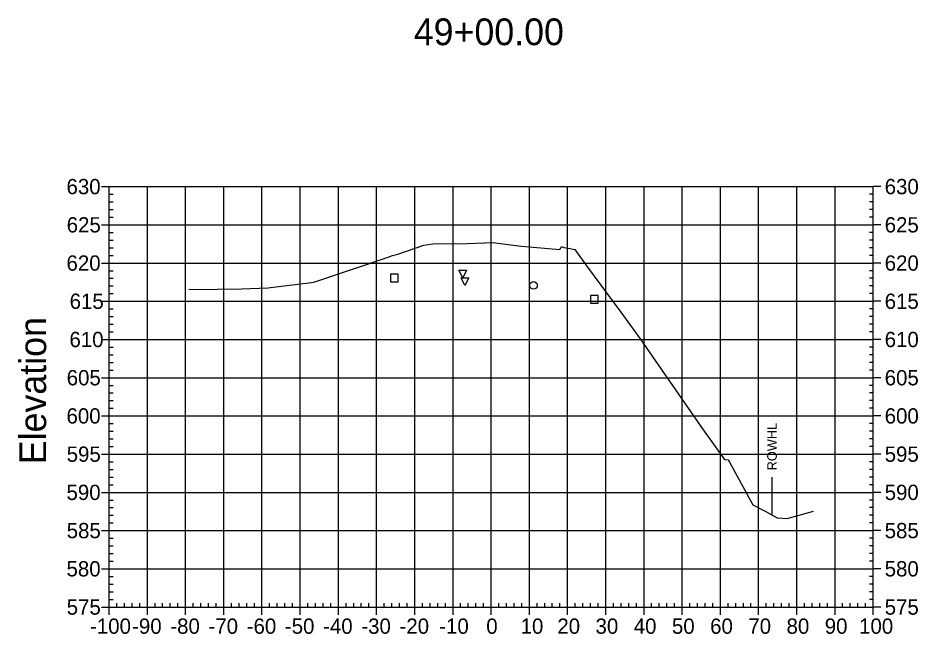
# Model space of a CAD drawing. Extents: x 708103 to 717568, y 374476 to 378707.
# Drawn here: x 712503.1 to 712738.7, y 377177.6 to 377338.7 of the extents above; entities that cross this region are included whole.
import ezdxf

# ---------------------------------------------------------------- set-up
doc = ezdxf.new("R2010")
doc.units = 0
for name, color, linetype in [('1', 7, 'Continuous'), ('10', 7, 'Continuous'), ('13', 7, 'Continuous'), ('4', 7, 'Continuous'), ('57', 7, 'Continuous'), ('60', 7, 'Continuous'), ('Existing', 7, 'Continuous'), ('XS_Right_of_Way', 7, 'Continuous')]:
    doc.layers.add(name, color=color, linetype=linetype)

msp = doc.modelspace()

# ---------------------------------------------------------------- linework, layer by layer
at = {"layer": '1'}
for points in [[(712619.52, 377270.75), (712618.52, 377272.75), (712620.52, 377272.75)], [(712620.12, 377268.76), (712619.12, 377270.76), (712621.12, 377270.76)]]:
    msp.add_lwpolyline(points, close=True, dxfattribs=at)
at = {"layer": '10'}
msp.add_lwpolyline([(712600.65, 377269.74), (712602.65, 377269.74), (712602.65, 377271.74), (712600.65, 377271.74)], close=True, dxfattribs=at)
at = {"layer": '13'}
msp.add_circle((712638.05, 377268.78), 1, dxfattribs=at)
at = {"layer": '4'}
msp.add_lwpolyline([(712652.94, 377264.16), (712654.94, 377264.16), (712654.94, 377266.16), (712652.94, 377266.16)], close=True, dxfattribs=at)
at = {"layer": '57'}
for p, q in [((712524.98, 377294.63), (712526.98, 377294.63)), ((712526.98, 377294.63), (712726.98, 377294.63)), ((712526.98, 377184.63), (712526.98, 377294.63)), ((712526.98, 377184.63), (712526.98, 377294.63)), ((712536.98, 377184.63), (712536.98, 377294.63)), ((712546.98, 377184.63), (712546.98, 377294.63)), ((712556.98, 377184.63), (712556.98, 377294.63)), ((712566.98, 377184.63), (712566.98, 377294.63)), ((712576.98, 377184.63), (712576.98, 377294.63)), ((712586.98, 377184.63), (712586.98, 377294.63)), ((712596.98, 377184.63), (712596.98, 377294.63)), ((712606.98, 377184.63), (712606.98, 377294.63)), ((712616.98, 377184.63), (712616.98, 377294.63)), ((712626.98, 377184.63), (712626.98, 377294.63)), ((712636.98, 377184.63), (712636.98, 377294.63)), ((712646.98, 377184.63), (712646.98, 377294.63)), ((712656.98, 377184.63), (712656.98, 377294.63)), ((712666.98, 377184.63), (712666.98, 377294.63)), ((712676.98, 377184.63), (712676.98, 377294.63)), ((712686.98, 377184.63), (712686.98, 377294.63)), ((712696.98, 377184.63), (712696.98, 377294.63)), ((712706.98, 377184.63), (712706.98, 377294.63)), ((712716.98, 377184.63), (712716.98, 377294.63)), ((712726.98, 377184.63), (712726.98, 377294.63)), ((712726.98, 377184.63), (712726.98, 377294.63)), ((712728.98, 377294.63), (712726.98, 377294.63)), ((712526.98, 377292.63), (712527.98, 377292.63)), ((712726.98, 377292.63), (712725.98, 377292.63)), ((712526.98, 377290.63), (712527.98, 377290.63)), ((712726.98, 377290.63), (712725.98, 377290.63)), ((712526.98, 377288.63), (712527.98, 377288.63)), ((712726.98, 377288.63), (712725.98, 377288.63)), ((712526.98, 377286.63), (712527.98, 377286.63)), ((712726.98, 377286.63), (712725.98, 377286.63)), ((712524.98, 377284.63), (712526.98, 377284.63)), ((712526.98, 377284.63), (712726.98, 377284.63)), ((712526.98, 377282.63), (712527.98, 377282.63)), ((712726.98, 377282.63), (712725.98, 377282.63)), ((712728.98, 377284.63), (712726.98, 377284.63)), ((712526.98, 377280.63), (712527.98, 377280.63)), ((712726.98, 377280.63), (712725.98, 377280.63)), ((712526.98, 377278.63), (712527.98, 377278.63)), ((712726.98, 377278.63), (712725.98, 377278.63)), ((712526.98, 377276.63), (712527.98, 377276.63)), ((712726.98, 377276.63), (712725.98, 377276.63)), ((712524.98, 377274.63), (712526.98, 377274.63)), ((712526.98, 377274.63), (712726.98, 377274.63)), ((712728.98, 377274.63), (712726.98, 377274.63)), ((712526.98, 377272.63), (712527.98, 377272.63)), ((712726.98, 377272.63), (712725.98, 377272.63)), ((712526.98, 377270.63), (712527.98, 377270.63)), ((712526.98, 377268.63), (712527.98, 377268.63)), ((712726.98, 377270.63), (712725.98, 377270.63)), ((712726.98, 377268.63), (712725.98, 377268.63)), ((712526.98, 377266.63), (712527.98, 377266.63)), ((712726.98, 377266.63), (712725.98, 377266.63)), ((712524.98, 377264.63), (712526.98, 377264.63)), ((712526.98, 377264.63), (712726.98, 377264.63)), ((712728.98, 377264.63), (712726.98, 377264.63)), ((712526.98, 377262.63), (712527.98, 377262.63)), ((712726.98, 377262.63), (712725.98, 377262.63)), ((712526.98, 377260.63), (712527.98, 377260.63)), ((712726.98, 377260.63), (712725.98, 377260.63)), ((712526.98, 377258.63), (712527.98, 377258.63)), ((712726.98, 377258.63), (712725.98, 377258.63)), ((712524.98, 377254.63), (712526.98, 377254.63)), ((712526.98, 377256.63), (712527.98, 377256.63)), ((712526.98, 377254.63), (712726.98, 377254.63)), ((712726.98, 377256.63), (712725.98, 377256.63)), ((712728.98, 377254.63), (712726.98, 377254.63)), ((712526.98, 377252.63), (712527.98, 377252.63)), ((712726.98, 377252.63), (712725.98, 377252.63)), ((712526.98, 377250.63), (712527.98, 377250.63)), ((712726.98, 377250.63), (712725.98, 377250.63)), ((712526.98, 377248.63), (712527.98, 377248.63)), ((712726.98, 377248.63), (712725.98, 377248.63)), ((712526.98, 377246.63), (712527.98, 377246.63)), ((712726.98, 377246.63), (712725.98, 377246.63)), ((712524.98, 377244.63), (712526.98, 377244.63)), ((712526.98, 377244.63), (712726.98, 377244.63)), ((712526.98, 377242.63), (712527.98, 377242.63)), ((712726.98, 377242.63), (712725.98, 377242.63)), ((712728.98, 377244.63), (712726.98, 377244.63)), ((712526.98, 377240.63), (712527.98, 377240.63)), ((712726.98, 377240.63), (712725.98, 377240.63)), ((712526.98, 377238.63), (712527.98, 377238.63)), ((712726.98, 377238.63), (712725.98, 377238.63)), ((712526.98, 377236.63), (712527.98, 377236.63)), ((712726.98, 377236.63), (712725.98, 377236.63)), ((712524.98, 377234.63), (712526.98, 377234.63)), ((712526.98, 377234.63), (712726.98, 377234.63)), ((712728.98, 377234.63), (712726.98, 377234.63)), ((712526.98, 377232.63), (712527.98, 377232.63)), ((712726.98, 377232.63), (712725.98, 377232.63)), ((712526.98, 377230.63), (712527.98, 377230.63)), ((712526.98, 377228.63), (712527.98, 377228.63)), ((712726.98, 377230.63), (712725.98, 377230.63)), ((712726.98, 377228.63), (712725.98, 377228.63)), ((712526.98, 377226.63), (712527.98, 377226.63)), ((712726.98, 377226.63), (712725.98, 377226.63)), ((712524.98, 377224.63), (712526.98, 377224.63)), ((712526.98, 377224.63), (712726.98, 377224.63)), ((712728.98, 377224.63), (712726.98, 377224.63)), ((712526.98, 377222.63), (712527.98, 377222.63)), ((712726.98, 377222.63), (712725.98, 377222.63)), ((712526.98, 377220.63), (712527.98, 377220.63)), ((712726.98, 377220.63), (712725.98, 377220.63)), ((712526.98, 377218.63), (712527.98, 377218.63)), ((712526.98, 377216.63), (712527.98, 377216.63)), ((712726.98, 377218.63), (712725.98, 377218.63)), ((712726.98, 377216.63), (712725.98, 377216.63)), ((712524.98, 377214.63), (712526.98, 377214.63)), ((712526.98, 377214.63), (712726.98, 377214.63)), ((712728.98, 377214.63), (712726.98, 377214.63)), ((712526.98, 377212.63), (712527.98, 377212.63)), ((712726.98, 377212.63), (712725.98, 377212.63)), ((712526.98, 377210.63), (712527.98, 377210.63)), ((712726.98, 377210.63), (712725.98, 377210.63)), ((712526.98, 377208.63), (712527.98, 377208.63)), ((712726.98, 377208.63), (712725.98, 377208.63)), ((712526.98, 377206.63), (712527.98, 377206.63)), ((712726.98, 377206.63), (712725.98, 377206.63)), ((712524.98, 377204.63), (712526.98, 377204.63)), ((712526.98, 377204.63), (712726.98, 377204.63)), ((712526.98, 377202.63), (712527.98, 377202.63)), ((712726.98, 377202.63), (712725.98, 377202.63)), ((712728.98, 377204.63), (712726.98, 377204.63)), ((712526.98, 377200.63), (712527.98, 377200.63)), ((712726.98, 377200.63), (712725.98, 377200.63)), ((712526.98, 377198.63), (712527.98, 377198.63)), ((712726.98, 377198.63), (712725.98, 377198.63)), ((712526.98, 377196.63), (712527.98, 377196.63)), ((712726.98, 377196.63), (712725.98, 377196.63)), ((712524.98, 377194.63), (712526.98, 377194.63)), ((712526.98, 377194.63), (712726.98, 377194.63)), ((712728.98, 377194.63), (712726.98, 377194.63)), ((712526.98, 377192.63), (712527.98, 377192.63)), ((712726.98, 377192.63), (712725.98, 377192.63)), ((712526.98, 377190.63), (712527.98, 377190.63)), ((712526.98, 377188.63), (712527.98, 377188.63)), ((712726.98, 377190.63), (712725.98, 377190.63)), ((712726.98, 377188.63), (712725.98, 377188.63)), ((712526.98, 377186.63), (712527.98, 377186.63)), ((712726.98, 377186.63), (712725.98, 377186.63)), ((712524.98, 377184.63), (712526.98, 377184.63)), ((712526.98, 377184.63), (712726.98, 377184.63)), ((712526.98, 377184.63), (712726.98, 377184.63)), ((712526.98, 377182.63), (712526.98, 377184.63)), ((712528.98, 377184.63), (712528.98, 377185.63)), ((712530.98, 377184.63), (712530.98, 377185.63)), ((712532.98, 377184.63), (712532.98, 377185.63)), ((712534.98, 377184.63), (712534.98, 377185.63)), ((712536.98, 377182.63), (712536.98, 377184.63)), ((712538.98, 377184.63), (712538.98, 377185.63)), ((712540.98, 377184.63), (712540.98, 377185.63)), ((712542.98, 377184.63), (712542.98, 377185.63)), ((712544.98, 377184.63), (712544.98, 377185.63)), ((712546.98, 377182.63), (712546.98, 377184.63)), ((712548.98, 377184.63), (712548.98, 377185.63)), ((712550.98, 377184.63), (712550.98, 377185.63)), ((712552.98, 377184.63), (712552.98, 377185.63)), ((712554.98, 377184.63), (712554.98, 377185.63)), ((712556.98, 377182.63), (712556.98, 377184.63)), ((712558.98, 377184.63), (712558.98, 377185.63)), ((712560.98, 377184.63), (712560.98, 377185.63)), ((712562.98, 377184.63), (712562.98, 377185.63)), ((712564.98, 377184.63), (712564.98, 377185.63)), ((712566.98, 377182.63), (712566.98, 377184.63)), ((712568.98, 377184.63), (712568.98, 377185.63)), ((712570.98, 377184.63), (712570.98, 377185.63)), ((712572.98, 377184.63), (712572.98, 377185.63)), ((712574.98, 377184.63), (712574.98, 377185.63)), ((712576.98, 377182.63), (712576.98, 377184.63)), ((712578.98, 377184.63), (712578.98, 377185.63)), ((712580.98, 377184.63), (712580.98, 377185.63)), ((712582.98, 377184.63), (712582.98, 377185.63)), ((712584.98, 377184.63), (712584.98, 377185.63)), ((712586.98, 377182.63), (712586.98, 377184.63)), ((712588.98, 377184.63), (712588.98, 377185.63)), ((712590.98, 377184.63), (712590.98, 377185.63)), ((712592.98, 377184.63), (712592.98, 377185.63)), ((712594.98, 377184.63), (712594.98, 377185.63)), ((712596.98, 377182.63), (712596.98, 377184.63)), ((712598.98, 377184.63), (712598.98, 377185.63)), ((712600.98, 377184.63), (712600.98, 377185.63)), ((712602.98, 377184.63), (712602.98, 377185.63)), ((712604.98, 377184.63), (712604.98, 377185.63)), ((712606.98, 377182.63), (712606.98, 377184.63)), ((712608.98, 377184.63), (712608.98, 377185.63)), ((712610.98, 377184.63), (712610.98, 377185.63)), ((712612.98, 377184.63), (712612.98, 377185.63)), ((712614.98, 377184.63), (712614.98, 377185.63)), ((712616.98, 377182.63), (712616.98, 377184.63)), ((712618.98, 377184.63), (712618.98, 377185.63)), ((712620.98, 377184.63), (712620.98, 377185.63)), ((712622.98, 377184.63), (712622.98, 377185.63)), ((712624.98, 377184.63), (712624.98, 377185.63)), ((712626.98, 377182.63), (712626.98, 377184.63)), ((712628.98, 377184.63), (712628.98, 377185.63)), ((712630.98, 377184.63), (712630.98, 377185.63)), ((712632.98, 377184.63), (712632.98, 377185.63)), ((712634.98, 377184.63), (712634.98, 377185.63)), ((712636.98, 377182.63), (712636.98, 377184.63)), ((712638.98, 377184.63), (712638.98, 377185.63)), ((712640.98, 377184.63), (712640.98, 377185.63)), ((712642.98, 377184.63), (712642.98, 377185.63)), ((712644.98, 377184.63), (712644.98, 377185.63)), ((712646.98, 377182.63), (712646.98, 377184.63)), ((712648.98, 377184.63), (712648.98, 377185.63)), ((712650.98, 377184.63), (712650.98, 377185.63)), ((712652.98, 377184.63), (712652.98, 377185.63)), ((712654.98, 377184.63), (712654.98, 377185.63)), ((712656.98, 377182.63), (712656.98, 377184.63)), ((712658.98, 377184.63), (712658.98, 377185.63)), ((712660.98, 377184.63), (712660.98, 377185.63)), ((712662.98, 377184.63), (712662.98, 377185.63)), ((712664.98, 377184.63), (712664.98, 377185.63)), ((712666.98, 377182.63), (712666.98, 377184.63)), ((712668.98, 377184.63), (712668.98, 377185.63)), ((712670.98, 377184.63), (712670.98, 377185.63)), ((712672.98, 377184.63), (712672.98, 377185.63)), ((712674.98, 377184.63), (712674.98, 377185.63)), ((712676.98, 377182.63), (712676.98, 377184.63)), ((712678.98, 377184.63), (712678.98, 377185.63)), ((712680.98, 377184.63), (712680.98, 377185.63)), ((712682.98, 377184.63), (712682.98, 377185.63)), ((712684.98, 377184.63), (712684.98, 377185.63)), ((712686.98, 377182.63), (712686.98, 377184.63)), ((712688.98, 377184.63), (712688.98, 377185.63)), ((712690.98, 377184.63), (712690.98, 377185.63)), ((712692.98, 377184.63), (712692.98, 377185.63)), ((712694.98, 377184.63), (712694.98, 377185.63)), ((712696.98, 377182.63), (712696.98, 377184.63)), ((712698.98, 377184.63), (712698.98, 377185.63)), ((712700.98, 377184.63), (712700.98, 377185.63)), ((712702.98, 377184.63), (712702.98, 377185.63)), ((712704.98, 377184.63), (712704.98, 377185.63)), ((712706.98, 377182.63), (712706.98, 377184.63)), ((712708.98, 377184.63), (712708.98, 377185.63)), ((712710.98, 377184.63), (712710.98, 377185.63)), ((712712.98, 377184.63), (712712.98, 377185.63)), ((712714.98, 377184.63), (712714.98, 377185.63)), ((712716.98, 377182.63), (712716.98, 377184.63)), ((712718.98, 377184.63), (712718.98, 377185.63)), ((712720.98, 377184.63), (712720.98, 377185.63)), ((712722.98, 377184.63), (712722.98, 377185.63)), ((712724.98, 377184.63), (712724.98, 377185.63)), ((712726.98, 377182.63), (712726.98, 377184.63)), ((712728.98, 377184.63), (712726.98, 377184.63))]:
    msp.add_line(p, q, dxfattribs=at)
at = {"layer": 'Existing'}
msp.add_lwpolyline([(712547.83, 377267.83), (712549.08, 377267.73), (712561.61, 377267.9), (712568.6, 377268.12), (712569.17, 377268.24), (712579.9, 377269.53), (712580.79, 377269.73), (712599.97, 377276.17), (712601.15, 377276.61), (712602.53, 377276.98), (712609.31, 377279.28), (712611.66, 377279.64), (712620.81, 377279.77), (712627.44, 377279.99), (712634.81, 377279.03), (712635.96, 377278.95), (712644.98, 377278.2), (712645.19, 377278.49), (712645.41, 377278.95), (712645.98, 377278.68), (712647.17, 377278.51), (712648.83, 377278.18), (712652.17, 377273.56), (712660.88, 377261.79), (712666.01, 377254.8), (712680.71, 377233.48), (712681.82, 377231.88), (712682.7, 377230.65), (712688.01, 377223.24), (712689.01, 377223.1), (712689.3, 377222.67), (712695.5, 377211.35), (712698.66, 377209.72), (712701.87, 377207.96), (712704.43, 377207.83), (712711.35, 377209.7)], dxfattribs=at)
at = {"layer": 'XS_Right_of_Way'}
msp.add_line((712700.42, 377218.62), (712700.42, 377208.62), dxfattribs=at)

# ---------------------------------------------------------------- texts
at = {"layer": '1'}
msp.add_text('49+00.00', height=7, dxfattribs=at).set_placement((712606.71, 377331.63))
at = {"layer": '57'}
for s, p in [('630', (712515.81, 377292.63)), ('630', (712729.98, 377292.63)), ('625', (712515.86, 377282.63)), ('625', (712729.98, 377282.63)), ('620', (712515.81, 377272.63)), ('620', (712729.98, 377272.63)), ('615', (712516.63, 377262.63)), ('615', (712729.98, 377262.63)), ('610', (712516.58, 377252.63)), ('610', (712729.98, 377252.63)), ('605', (712515.86, 377242.63)), ('605', (712729.98, 377242.63)), ('600', (712515.81, 377232.63)), ('600', (712729.98, 377232.63)), ('595', (712515.86, 377222.63)), ('595', (712729.98, 377222.63)), ('590', (712515.81, 377212.63)), ('590', (712729.98, 377212.63)), ('585', (712515.86, 377202.63)), ('585', (712729.98, 377202.63)), ('580', (712515.81, 377192.63)), ('580', (712729.98, 377192.63)), ('575', (712515.86, 377182.63)), ('575', (712729.98, 377182.63)), ('-100', (712521.97, 377177.63)), ('-90', (712532.98, 377177.63)), ('-80', (712542.98, 377177.63)), ('-70', (712552.98, 377177.63)), ('-60', (712562.98, 377177.63)), ('-50', (712572.98, 377177.63)), ('-40', (712582.98, 377177.63)), ('-30', (712592.98, 377177.63)), ('-20', (712602.98, 377177.63)), ('-10', (712613.37, 377177.63)), ('0', (712625.69, 377177.63)), ('10', (712634.68, 377177.63)), ('20', (712644.29, 377177.63)), ('30', (712654.29, 377177.63)), ('40', (712664.29, 377177.63)), ('50', (712674.29, 377177.63)), ('60', (712684.29, 377177.63)), ('70', (712694.29, 377177.63)), ('80', (712704.29, 377177.63)), ('90', (712714.29, 377177.63)), ('100', (712723.28, 377177.63))]:
    msp.add_text(s, height=4, dxfattribs=at).set_placement(p)
at = {"layer": '60'}
msp.add_text('Elevation', height=7, rotation=90, dxfattribs=at).set_placement((712510.48, 377221.99))
at = {"layer": 'XS_Right_of_Way'}
msp.add_text('ROWHL', height=2.5, rotation=90, dxfattribs=at).set_placement((712701.74, 377220.38))

doc.saveas('drawing.dxf')
